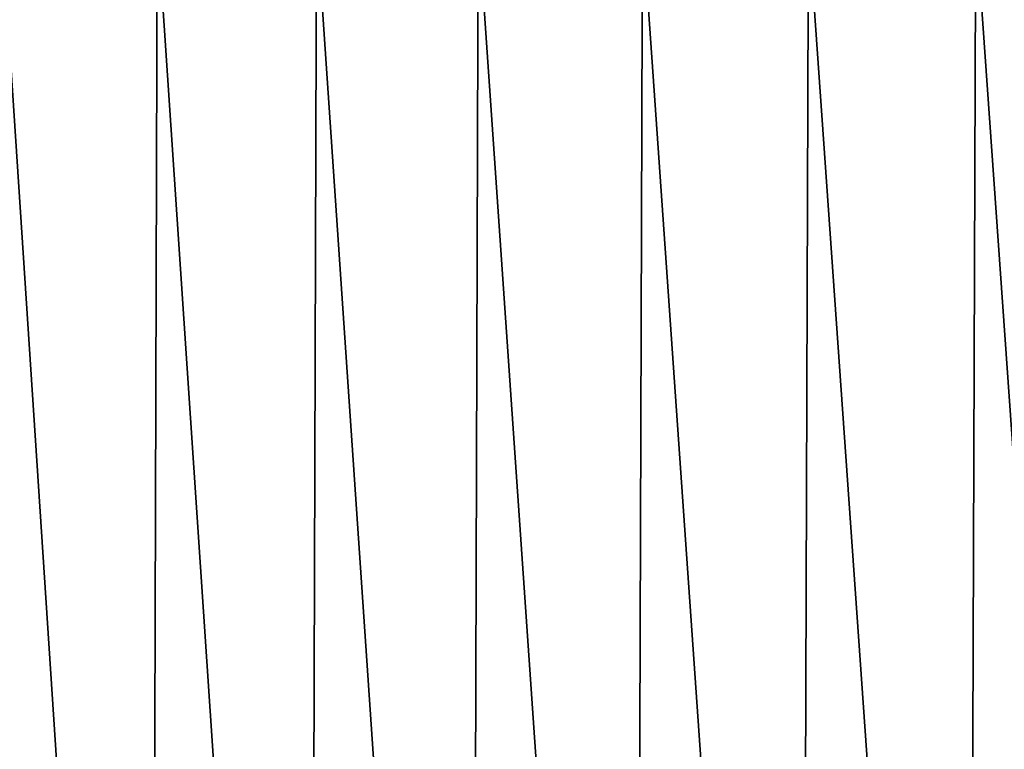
# Model space of a CAD drawing. Header units: metres. Extents: x -240 to 45, y -77 to 27.
# Tile 662 of 1056: x 11.46 to 17.27, y -68.84 to -64.53. Entities that reach past the tile are written whole.
import ezdxf

# ---------------------------------------------------------------- set-up
doc = ezdxf.new("R2010")
doc.units = ezdxf.units.M
doc.layers.add('solid_102011X2', color=7, linetype='CONTINUOUS')

msp = doc.modelspace()

# ---------------------------------------------------------------- linework, layer by layer
at = {"layer": 'solid_102011X2'}
for points in [[(11.231543, -62.099998, 119.810783), (12.146783, -75.997673, 120.199196), (13.083017, -75.997673, 120.542603), (12.150477, -62.099998, 120.200661)], [(11.231543, -62.099998, 119.810783), (11.315649, -69.449944, 119.84874), (12.146783, -75.997673, 120.199196)], [(11.319737, -75.997673, 83.349434), (11.358722, -62.099998, 83.332008), (12.280353, -62.099998, 82.948547), (12.239622, -75.997673, 82.964363)], [(12.150477, -62.099998, 120.200661), (13.083017, -75.997673, 120.542603), (14.035205, -75.997673, 120.838921), (13.08772, -62.099998, 120.544197)], [(12.239622, -75.997673, 82.964363), (12.280353, -62.099998, 82.948547), (13.219968, -62.099998, 82.611549), (13.177557, -75.997673, 82.625633)], [(13.08772, -62.099998, 120.544197), (14.035205, -75.997673, 120.838921), (15.000978, -75.997673, 121.087402), (14.040936, -62.099998, 120.840546)], [(13.177557, -75.997673, 82.625633), (13.219968, -62.099998, 82.611549), (14.175228, -62.099998, 82.321854), (14.13121, -75.997673, 82.334068)], [(14.040936, -62.099998, 120.840546), (15.000978, -75.997673, 121.087402), (15.977939, -75.997673, 121.287437), (15.007752, -62.099998, 121.088966)], [(14.13121, -75.997673, 82.334068), (14.175228, -62.099998, 82.321854), (15.143752, -62.099998, 82.080185), (15.098211, -75.997673, 82.090408)], [(15.007752, -62.099998, 121.088966), (15.977939, -75.997673, 121.287437), (16.963654, -75.997673, 121.438522), (15.985759, -62.099998, 121.288834)], [(15.098211, -75.997673, 82.090408), (15.143752, -62.099998, 82.080185), (16.123129, -62.099998, 81.887146), (16.076157, -75.997673, 81.895248)], [(15.985759, -62.099998, 121.288834), (16.963654, -75.997673, 121.438522), (17.955675, -75.997673, 121.540291), (16.972519, -62.099998, 121.439651)], [(16.076157, -75.997673, 81.895248), (16.123129, -62.099998, 81.887146), (17.110918, -62.099998, 81.743202), (17.062613, -75.997673, 81.749077)], [(16.972519, -62.099998, 121.439651), (17.955675, -75.997673, 121.540291), (18.951536, -75.997673, 121.592476), (17.965576, -62.099998, 121.541054)], [(17.062613, -75.997673, 81.749077), (17.110918, -62.099998, 81.743202), (18.104658, -62.099998, 81.648735), (18.05513, -75.997673, 81.65226)]]:
    msp.add_3dface(points, dxfattribs=at)

doc.saveas('drawing.dxf')
